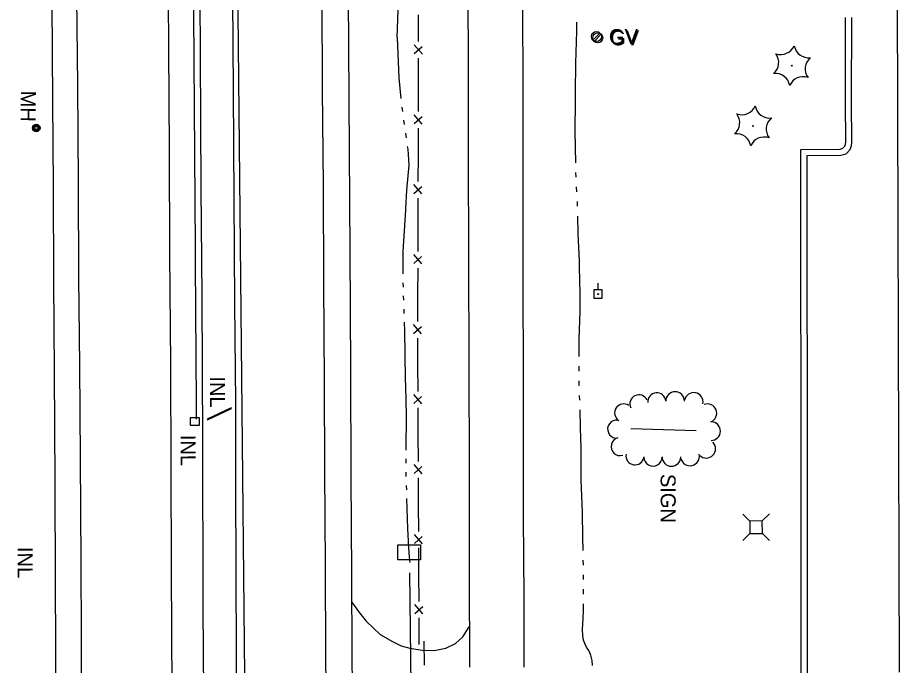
# Model space of a CAD drawing. Extents: x 589250 to 1188077, y 162953 to 363065.
# Drawn here: x 593964.8 to 594317.4, y 179868.2 to 180127.4 of the extents above; entities that cross this region are included whole.
import ezdxf

# ---------------------------------------------------------------- set-up
doc = ezdxf.new("R2010")
doc.units = 0
for name, color, linetype in [('E_DRN', 7, 'Continuous'), ('E_DRN_Pipe', 7, 'Continuous'), ('E_DRN_Text', 7, 'Continuous'), ('E_DWY', 7, 'Continuous'), ('E_FEN_P', 7, 'Continuous'), ('E_LAND_TreeLine_P', 7, 'Continuous'), ('E_LAND_Vegetation', 7, 'Continuous'), ('E_MAP_Limits', 7, 'Continuous'), ('E_RDWY', 7, 'Continuous'), ('E_RDWY_Gravel', 7, 'Continuous'), ('E_SGN', 7, 'Continuous'), ('E_SGN_Text', 7, 'Continuous'), ('E_UTL_AG_Bold', 7, 'Continuous'), ('E_UTL_EPowerPole', 7, 'Continuous'), ('E_UTL_G', 7, 'Continuous'), ('E_UTL_MH', 7, 'Continuous'), ('E_UTL_MH_Text', 7, 'Continuous'), ('E_WAL', 7, 'Continuous'), ('E_WTR_FlowLine', 7, 'Continuous'), ('E_WTR_P', 7, 'Continuous')]:
    doc.layers.add(name, color=color, linetype=linetype)

msp = doc.modelspace()

# ---------------------------------------------------------------- linework, layer by layer
at = {"layer": 'E_DRN'}
for p, q in [((594050.13, 179971.28), (594040.63, 179966.66)), ((594040.76, 179966.39), (594050.26, 179971.01)), ((594050.26, 179971.01), (594050.13, 179971.28)), ((594037.52, 179967.26), (594033.77, 179967.25)), ((594033.77, 179967.25), (594033.77, 179964.29)), ((594037.52, 179964.3), (594037.52, 179967.26)), ((594033.77, 179964.29), (594037.52, 179964.3)), ((594040.63, 179966.66), (594040.76, 179966.39))]:
    msp.add_line(p, q, dxfattribs=at)
for points in [[(594116.89, 179916.36), (594125.89, 179916.36)], [(594116.89, 179910.36), (594116.89, 179916.36)], [(594125.89, 179916.36), (594125.89, 179910.36)], [(594125.89, 179910.36), (594116.89, 179910.36)]]:
    msp.add_lwpolyline(points, dxfattribs=at)
at = {"layer": 'E_DRN_Pipe'}
msp.add_line((594121.56, 179905.19), (594122.54, 179799.09), dxfattribs=at)
msp.add_arc((456524.52, 179124.44), 137514.41, 0.350929, 0.4341342, dxfattribs=at)
at = {"layer": 'E_DWY'}
for p, q in [((594295.77, 180093.78), (594295.8, 180127.39)), ((594298.27, 180093.79), (594298.3, 180127.39)), ((594295.89, 180077.57), (594295.77, 180093.78)), ((594298.4, 180077.43), (594298.27, 180093.79)), ((594295.5, 180075.93), (594295.8, 180076.76)), ((594295.8, 180076.76), (594295.89, 180077.57)), ((594298.25, 180076.19), (594298.4, 180077.43)), ((594277.98, 180074.65), (594293.62, 180074.78)), ((594277.98, 180043.17), (594277.98, 180074.65)), ((594293.62, 180074.78), (594294.71, 180075.08)), ((594294.71, 180075.08), (594295.5, 180075.93)), ((594296.07, 180072.86), (594297.68, 180074.61)), ((594297.68, 180074.61), (594298.25, 180076.19)), ((594280.48, 180072.17), (594293.97, 180072.28)), ((594280.48, 180043.17), (594280.48, 180072.17)), ((594293.97, 180072.28), (594296.07, 180072.86)), ((594278.01, 180014.91), (594277.98, 180043.17)), ((594280.51, 180014.92), (594280.48, 180043.17)), ((594278.07, 179986.25), (594278.01, 180014.91)), ((594280.57, 179986.25), (594280.51, 180014.92)), ((594278.07, 179954.63), (594278.07, 179986.25)), ((594280.57, 179954.63), (594280.57, 179986.25)), ((594278.15, 179925.13), (594278.07, 179954.63)), ((594280.65, 179925.13), (594280.57, 179954.63)), ((594278.13, 179892.22), (594278.15, 179925.13)), ((594280.63, 179892.21), (594280.65, 179925.13)), ((594098.37, 179893.55), (594101.48, 179889.19)), ((594278.11, 179861.64), (594278.13, 179892.22)), ((594280.61, 179861.64), (594280.63, 179892.21)), ((594101.48, 179889.19), (594104.17, 179885.85)), ((594104.17, 179885.85), (594109.82, 179880.57)), ((594142.76, 179879.64), (594145.41, 179883.62)), ((594109.82, 179880.57), (594114.63, 179877.78)), ((594139.83, 179876.94), (594142.76, 179879.64)), ((594114.63, 179877.78), (594118.17, 179876.04)), ((594118.17, 179876.04), (594121.63, 179875.04)), ((594136, 179875.04), (594139.83, 179876.94)), ((594121.63, 179875.04), (594126.51, 179874.28)), ((594126.51, 179874.28), (594131.31, 179874.14)), ((594131.31, 179874.14), (594136, 179875.04))]:
    msp.add_line(p, q, dxfattribs=at)
at = {"layer": 'E_FEN_P'}
for p, q in [((594125.14, 180117.79), (594125.14, 180128.48)), ((594126.64, 180112.82), (594123.4, 180116.54)), ((594123.4, 180112.99), (594126.57, 180115.79)), ((594125.12, 180100.48), (594125.15, 180110.6)), ((594125.15, 180110.6), (594125.15, 180111.17)), ((594125.09, 180089.79), (594125.12, 180100.48)), ((594123.33, 180084.99), (594126.51, 180087.79)), ((594126.57, 180084.81), (594123.34, 180088.55)), ((594125.04, 180072.48), (594125.07, 180083.17)), ((594125.01, 180061.79), (594125.04, 180072.48)), ((594123.25, 180056.99), (594126.43, 180059.79)), ((594126.49, 180056.81), (594123.26, 180060.55)), ((594124.96, 180044.48), (594124.99, 180055.17)), ((594124.93, 180033.79), (594124.96, 180044.48)), ((594123.17, 180028.99), (594126.35, 180031.79)), ((594126.41, 180028.81), (594123.18, 180032.55)), ((594124.88, 180016.48), (594124.91, 180027.17)), ((594124.85, 180005.79), (594124.88, 180016.48)), ((594123.09, 180000.99), (594126.27, 180003.79)), ((594126.33, 180000.81), (594123.1, 180004.55)), ((594124.82, 179996.48), (594124.83, 179999.17)), ((594124.86, 179988.48), (594124.82, 179996.48)), ((594124.91, 179977.79), (594124.86, 179988.48)), ((594126.43, 179972.83), (594123.17, 179976.53)), ((594123.19, 179972.98), (594126.35, 179975.8)), ((594124.99, 179960.48), (594124.94, 179971.17)), ((594125.05, 179949.79), (594124.99, 179960.48)), ((594126.57, 179944.83), (594123.31, 179948.53)), ((594123.32, 179944.98), (594126.49, 179947.8)), ((594125.13, 179932.48), (594125.08, 179943.17)), ((594125.18, 179921.79), (594125.13, 179932.48)), ((594126.7, 179916.83), (594123.44, 179920.53)), ((594123.46, 179916.98), (594126.62, 179919.8)), ((594125.27, 179904.48), (594125.21, 179915.17)), ((594125.32, 179893.79), (594125.27, 179904.48)), ((594126.84, 179888.83), (594123.58, 179892.53)), ((594123.6, 179888.98), (594126.76, 179891.8)), ((594125.4, 179876.48), (594125.35, 179887.17)), ((594127.46, 179868.21), (594127.4, 179877.81))]:
    msp.add_line(p, q, dxfattribs=at)
at = {"layer": 'E_LAND_TreeLine_P'}
for centre, radius, start, end in [((594213.21, 179972.83), 3.62, 25.5389, 205.5389), ((594220.36, 179973.62), 3.62, 4.6879, 184.6879), ((594227.7, 179973.94), 3.73, 0.4194, 180.4194), ((594235.13, 179973.59), 3.73, 349.2363, 169.2363), ((594207.14, 179969.19), 3.62, 56.5817, 236.5817), ((594240.62, 179969.08), 3.73, 291.3081, 111.3081), ((594204.32, 179962.73), 3.62, 83.2445, 263.2445), ((594242.09, 179961.9), 3.73, 269.3169, 89.3169), ((594205.74, 179955.73), 3.62, 105.8518, 285.8518), ((594240.14, 179954.86), 3.73, 226.1645, 46.1645), ((594211.67, 179952.03), 3.62, 170.0236, 350.0236), ((594218.86, 179951.56), 3.62, 179.9264, 359.9264), ((594226.21, 179951.58), 3.73, 180.2793, 0.2793), ((594233.65, 179951.79), 3.73, 193.132, 13.132)]:
    msp.add_arc(centre, radius, start, end, dxfattribs=at)
at = {"layer": 'E_LAND_Vegetation'}
for centre in [(594274.4, 180108.16), (594258.82, 180084.05)]:
    msp.add_circle(centre, 0.167, dxfattribs=at)
for centre, radius, start, end in [((594269.94, 180118.52), 5.9, 250.4367, 336.2016), ((594281.14, 180117.21), 5.91, 190.4765, 276.1526), ((594263.21, 180109.47), 5.9, 310.4367, 36.2016), ((594285.6, 180106.85), 5.9, 130.4367, 216.2016), ((594267.72, 180099.16), 5.9, 10.432, 96.197), ((594278.87, 180097.81), 5.9, 70.4367, 156.2016), ((594254.36, 180094.41), 5.9, 250.4367, 336.2016), ((594265.56, 180093.1), 5.91, 190.4765, 276.1526), ((594247.62, 180085.36), 5.9, 310.4367, 36.2016), ((594270.02, 180082.74), 5.9, 130.4367, 216.2016), ((594252.13, 180075.05), 5.9, 10.432, 96.197), ((594263.29, 180073.7), 5.9, 70.4367, 156.2016)]:
    msp.add_arc(centre, radius, start, end, dxfattribs=at)
at = {"layer": 'E_MAP_Limits'}
msp.add_line((594317.35, 179865.43), (594315.64, 180547.18), dxfattribs=at)
at = {"layer": 'E_RDWY'}
for p, q in [((594024.77, 180158.34), (594025.12, 180114.91)), ((594144.79, 180152.19), (594144.97, 180110)), ((594086.37, 180139.98), (594086.59, 180098.49)), ((593988.94, 180100.34), (593988.53, 180136.42)), ((594051.16, 180097.95), (594050.89, 180138.04)), ((594166.94, 180100.7), (594166.78, 180130.95)), ((594025.12, 180114.91), (594025.39, 180074.51)), ((594144.97, 180110), (594144.89, 180071.97)), ((593989.21, 180061.09), (593988.94, 180100.34)), ((594051.39, 180054.98), (594051.16, 180097.95)), ((594086.59, 180098.49), (594086.94, 180060.52)), ((594166.9, 180075.76), (594166.94, 180100.7)), ((594025.39, 180074.51), (594025.57, 180032.75)), ((594166.94, 180048.38), (594166.9, 180075.76)), ((594144.89, 180071.97), (594145.06, 180031.64)), ((593989.35, 180023.37), (593989.21, 180061.09)), ((594086.94, 180060.52), (594087.12, 180021.03)), ((594051.66, 180012.94), (594051.39, 180054.98)), ((594167, 180016.73), (594166.94, 180048.38)), ((594025.57, 180032.75), (594025.95, 179988.78)), ((594145.06, 180031.64), (594145.16, 179987.86)), ((593989.71, 179988.03), (593989.35, 180023.37)), ((594087.12, 180021.03), (594087.31, 179981.62)), ((594167.11, 179988.95), (594167, 180016.73)), ((594052, 179973.41), (594051.66, 180012.94)), ((594025.95, 179988.78), (594026.1, 179946.65)), ((594167.13, 179959.84), (594167.11, 179988.95)), ((593989.89, 179951.15), (593989.71, 179988.03)), ((594145.16, 179987.86), (594145.29, 179946.84)), ((594087.31, 179981.62), (594087.56, 179946.01)), ((594052.1, 179940.44), (594052, 179973.41)), ((594167.12, 179927.68), (594167.13, 179959.84)), ((593990.26, 179909.32), (593989.89, 179951.15)), ((594026.1, 179946.65), (594026.25, 179907.53)), ((594087.56, 179946.01), (594087.83, 179908.19)), ((594145.29, 179946.84), (594145.38, 179904.59)), ((594052.16, 179906.13), (594052.1, 179940.44)), ((594167.28, 179895.45), (594167.12, 179927.68)), ((593990.36, 179879.7), (593990.26, 179909.32)), ((594026.25, 179907.53), (594026.4, 179880.2)), ((594087.83, 179908.19), (594087.94, 179871.78)), ((594052.26, 179872.17), (594052.16, 179906.13)), ((594145.38, 179904.59), (594145.43, 179867.42)), ((594167.33, 179867.39), (594167.28, 179895.45)), ((593990.37, 179856.6), (593990.36, 179879.7)), ((594026.4, 179880.2), (594026.49, 179854.82)), ((594052.48, 179821.35), (594052.26, 179872.17)), ((594087.94, 179871.78), (594088.32, 179815.38))]:
    msp.add_line(p, q, dxfattribs=at)
at = {"layer": 'E_RDWY_Gravel'}
for p, q in [((594096.91, 180152.81), (594097.11, 180116.07)), ((593978.83, 180093.85), (593978.56, 180133.38)), ((594097.11, 180116.07), (594097.38, 180073.84)), ((593979.18, 180059.98), (593978.83, 180093.85)), ((594097.38, 180073.84), (594097.68, 180033.94)), ((593979.33, 180022.09), (593979.18, 180059.98)), ((594097.68, 180033.94), (594097.89, 179986.59)), ((593979.56, 179985.55), (593979.33, 180022.09)), ((593979.84, 179941.6), (593979.56, 179985.55)), ((594097.89, 179986.59), (594098.1, 179943.64)), ((594098.1, 179943.64), (594098.35, 179904.85)), ((593979.99, 179901.15), (593979.84, 179941.6)), ((594098.35, 179904.85), (594098.41, 179871.96)), ((593980.14, 179876.24), (593979.99, 179901.15)), ((593980.16, 179849.33), (593980.14, 179876.24)), ((594098.41, 179871.96), (594098.73, 179837.02))]:
    msp.add_line(p, q, dxfattribs=at)
at = {"layer": 'E_SGN'}
msp.add_line((594209.94, 179962.9), (594236.06, 179962.23), dxfattribs=at)
at = {"layer": 'E_UTL_AG_Bold'}
for p, q in [((594257.55, 179925.93), (594254.71, 179928.74)), ((594262.55, 179925.95), (594265.37, 179928.79)), ((594262.55, 179925.95), (594257.55, 179925.93)), ((594257.55, 179925.93), (594257.57, 179920.93)), ((594262.57, 179920.95), (594262.55, 179925.95)), ((594257.57, 179920.93), (594254.75, 179918.09)), ((594257.57, 179920.93), (594262.57, 179920.95)), ((594262.57, 179920.95), (594265.41, 179918.13))]:
    msp.add_line(p, q, dxfattribs=at)
at = {"layer": 'E_UTL_EPowerPole'}
for points in [[(594196.88, 180018.43), (594196.88, 180021.07)], [(594198.55, 180018.43), (594195.2, 180018.43)], [(594195.2, 180018.43), (594195.2, 180015.07)], [(594198.55, 180015.07), (594198.55, 180018.43)], [(594195.2, 180015.07), (594198.55, 180015.07)]]:
    msp.add_lwpolyline(points, dxfattribs=at)
msp.add_circle((594196.91, 180016.75), 0.217, dxfattribs=at)
at = {"layer": 'E_UTL_G'}
for points in [[(594194.83, 180118.39), (594197.66, 180121.22)], [(594195.34, 180117.88), (594198.17, 180120.71)]]:
    msp.add_lwpolyline(points, dxfattribs=at)
for centre in [(594196.24, 180119.8), (594196.75, 180119.29)]:
    msp.add_circle(centre, 2, dxfattribs=at)
at = {"layer": 'E_UTL_MH'}
for centre, radius in [((593972.27, 180083.22), 1.5), ((593972.28, 180083.22), 1.22), ((593972.29, 180083.21), 0.968), ((593972.3, 180083.19), 0.605)]:
    msp.add_circle(centre, radius, dxfattribs=at)
at = {"layer": 'E_WAL'}
for p, q in [((594037.9, 180112.81), (594037.6, 180157.63)), ((594038.24, 180059.13), (594037.9, 180112.81)), ((594038.53, 180015.75), (594038.24, 180059.13)), ((594038.81, 179957.93), (594038.53, 180015.75)), ((594039.03, 179894.14), (594038.81, 179957.93)), ((594039.17, 179871.06), (594039.03, 179894.14)), ((594039.42, 179811.45), (594039.17, 179871.06))]:
    msp.add_line(p, q, dxfattribs=at)
at = {"layer": 'E_WTR_FlowLine'}
for p, q in [((594188.4, 180121.9), (594188.4, 180125.58)), ((594116.59, 180119.46), (594117.29, 180103.25)), ((594188.02, 180109.11), (594188.4, 180121.9)), ((594187.93, 180097.45), (594188.02, 180109.11)), ((594117.29, 180103.25), (594118.07, 180095.08)), ((594187.9, 180093.99), (594187.93, 180097.45)), ((594118.41, 180091.57), (594118.65, 180089.82)), ((594187.78, 180081.98), (594187.9, 180093.99)), ((594119.13, 180086.33), (594119.37, 180084.58)), ((594119.86, 180081.09), (594120.11, 180079.34)), ((594187.97, 180069.31), (594187.78, 180081.98)), ((594120.62, 180075.85), (594120.78, 180074.71)), ((594120.78, 180074.71), (594121.25, 180068.37)), ((594121.25, 180068.37), (594120.31, 180058.37)), ((594188.13, 180063.49), (594188.03, 180065.43)), ((594188.42, 180057.68), (594188.32, 180059.62)), ((594120.31, 180058.37), (594119.87, 180050.83)), ((594188.62, 180053.51), (594188.61, 180053.8)), ((594188.67, 180051.87), (594188.62, 180053.51)), ((594119.84, 180050.37), (594118.81, 180033.8)), ((594119.87, 180050.83), (594119.84, 180050.37)), ((594188.99, 180041.03), (594188.79, 180047.99)), ((594189.41, 180029.99), (594188.99, 180041.03)), ((594118.81, 180033.8), (594118.82, 180024.84)), ((594189.66, 180019.86), (594189.41, 180029.99)), ((594118.85, 180021.31), (594118.91, 180019.55)), ((594189.68, 180019.06), (594189.66, 180019.86)), ((594189.74, 180009.77), (594189.68, 180019.06)), ((594119.02, 180016.02), (594119.07, 180014.26)), ((594119.18, 180010.74), (594119.23, 180008.97)), ((594189.32, 179998.85), (594189.74, 180009.77)), ((594119.34, 180005.45), (594119.45, 180002.09)), ((594119.45, 180002.09), (594119.8, 179982.69)), ((594189.28, 179991.73), (594189.32, 179998.85)), ((594189.31, 179985.91), (594189.29, 179987.85)), ((594119.8, 179982.69), (594119.87, 179979.89)), ((594189.39, 179980.48), (594189.37, 179982.03)), ((594119.87, 179979.89), (594120.14, 179968.26)), ((594189.4, 179980.09), (594189.39, 179980.48)), ((594189.59, 179974.27), (594189.53, 179976.21)), ((594120.14, 179968.26), (594120.07, 179954.32)), ((594189.85, 179963.29), (594189.71, 179970.4)), ((594190.09, 179954.95), (594189.85, 179963.29)), ((594190.09, 179947.19), (594190.09, 179954.95)), ((594120.05, 179950.8), (594120.04, 179949.03)), ((594190.19, 179942.26), (594190.09, 179947.19)), ((594120.02, 179945.51), (594120.02, 179945.43)), ((594120.02, 179945.43), (594120.07, 179943.75)), ((594120.18, 179940.22), (594120.23, 179938.46)), ((594190.25, 179939.25), (594190.19, 179942.26)), ((594190.65, 179929.41), (594190.25, 179939.25)), ((594120.33, 179934.93), (594120.69, 179922.98)), ((594190.85, 179919.29), (594190.65, 179929.41)), ((594120.69, 179922.98), (594121.15, 179915.39)), ((594190.93, 179914.14), (594190.85, 179919.29)), ((594121.15, 179915.39), (594121.41, 179911.44)), ((594121.41, 179911.44), (594121.59, 179909.4)), ((594191.02, 179908.32), (594190.99, 179910.26)), ((594191.07, 179902.5), (594191.07, 179904.44)), ((594191.06, 179896.68), (594191.06, 179898.62)), ((594190.89, 179887.09), (594191.01, 179890.03)), ((594191.01, 179890.03), (594191.03, 179892.8)), ((594190.72, 179882.5), (594190.89, 179887.09)), ((594190.78, 179880.08), (594190.72, 179882.5)), ((594191.02, 179878.3), (594190.78, 179880.08)), ((594191.55, 179876.88), (594191.02, 179878.3)), ((594192.31, 179875.43), (594191.55, 179876.88)), ((594193.24, 179874.07), (594192.31, 179875.43)), ((594194.05, 179872.22), (594193.24, 179874.07)), ((594194.51, 179870.15), (594194.05, 179872.22)), ((594194.63, 179868.13), (594194.51, 179870.15))]:
    msp.add_line(p, q, dxfattribs=at)
msp.add_lwpolyline([(594073.21, 178114.16), (594031.68, 182250.5)], dxfattribs=at)
at = {"layer": 'E_WTR_P'}
msp.add_lwpolyline([(594116.59, 180119.46), (594117.44, 180145.27), (594118.96, 180170.35), (594116.57, 180193.2), (594116.55, 180202.18)], dxfattribs=at)

# ---------------------------------------------------------------- texts
at = {"layer": 'E_DRN_Text'}
for p in [(594041.73, 179983.8), (594029.95, 179960.43), (593964.81, 179915.55)]:
    msp.add_text('INL', height=6, rotation=270.2253, dxfattribs=at).set_placement(p)
at = {"layer": 'E_SGN_Text'}
msp.add_text('SIGN', height=6, rotation=270.2253, dxfattribs=at).set_placement((594221.88, 179944.78))
at = {"layer": 'E_UTL_G'}
for p in [(594201.24, 180116.8), (594201.75, 180116.29)]:
    msp.add_text('GV', height=6, dxfattribs=at).set_placement(p)
at = {"layer": 'E_UTL_MH_Text'}
msp.add_text('MH', height=6, rotation=269.7153, dxfattribs=at).set_placement((593966.11, 180098.19))

doc.saveas('drawing.dxf')
